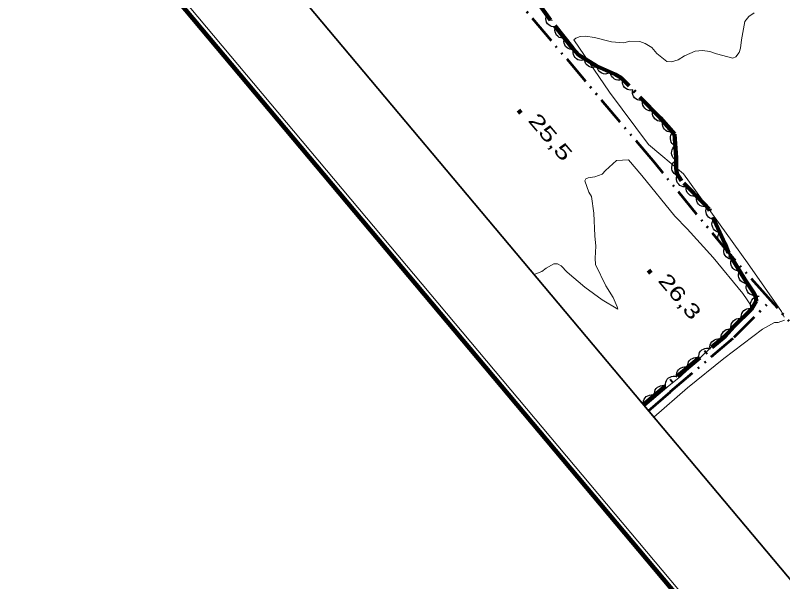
# Model space of a CAD drawing. Extents: x 386081 to 389416, y 5130568 to 5134082.
# Drawn here: x 387565.5 to 387724.2, y 5131061.2 to 5131178.3 of the extents above; entities that cross this region are included whole.
import ezdxf

# ---------------------------------------------------------------- set-up
doc = ezdxf.new("R2010")
doc.units = 0
doc.header["$LTSCALE"] = 1.2
doc.linetypes.add('DASH_DOUBLE_DOT', pattern=[9.2, 5, -1.2, 0.3, -1.2, 0.3, -1.2])
doc.linetypes.add('DOT_DASHED', pattern=[7.7, 5, -1.2, 0.3, -1.2])
for name, color, linetype, lineweight in [('2', 7, 'Continuous', 13), ('3', 7, 'Continuous', 140), ('4', 7, 'DASH_DOUBLE_DOT', 53), ('44', 7, 'Continuous', 25), ('60', 7, 'Continuous', 13)]:
    doc.layers.add(name, color=color, linetype=linetype, lineweight=lineweight)

msp = doc.modelspace()

# ---------------------------------------------------------------- linework, layer by layer
at = {"layer": '2'}
for points in [[(387724.55, 5131115.87), (387723.98, 5131117.08), (387716.96, 5131127.16), (387703.73, 5131145.55), (387696.45, 5131151.59), (387688.38, 5131162.45), (387681.03, 5131173.21), (387681.4, 5131173.58), (387682.3, 5131173.94), (387683.4, 5131173.99), (387685.3, 5131173.72), (387688.82, 5131172.86), (387691.36, 5131172.65), (387692.64, 5131172.94), (387694.7, 5131172.9), (387695.77, 5131172.51), (387697.14, 5131171.63), (387698.19, 5131170.43), (387700.24, 5131168.79), (387701.22, 5131168.72), (387702.64, 5131169.09), (387703.92, 5131169.92), (387706.1, 5131170.93), (387707.64, 5131171.07), (387709.18, 5131170.84), (387710.54, 5131170.33), (387713.95, 5131169.44), (387714.55, 5131169.76), (387715.21, 5131170.61), (387715.48, 5131171.53), (387715.68, 5131173.25), (387716.42, 5131177.05), (387717.25, 5131178.05), (387718.36, 5131178.84)], [(387672.8, 5131124.72), (387674.42, 5131125.33), (387675.3, 5131126.04), (387676.88, 5131126.9), (387677.64, 5131126.92), (387678.38, 5131126.48), (387679.67, 5131125.23), (387683.31, 5131122.12), (387686.87, 5131119.5), (387690.14, 5131117.54), (387690.02, 5131118.03), (387689.13, 5131119.96), (387687.67, 5131122.37), (387685.52, 5131126.79), (387685.41, 5131128.09), (387685.55, 5131130.55), (387685.33, 5131132.7), (387685.18, 5131137.37), (387684.64, 5131140.84), (387684.13, 5131141.72), (387683.27, 5131144.09), (387683.52, 5131144.5), (387684, 5131144.7), (387685.38, 5131144.88), (387686.91, 5131145.47), (387687.57, 5131146.24), (387689.88, 5131148.28), (387692.3, 5131148.44), (387695.1, 5131145.18), (387701.92, 5131136.8), (387704.45, 5131134.18), (387709.82, 5131128.2), (387716.02, 5131120.79), (387717.9, 5131117.93), (387717.6, 5131117.48), (387716.3, 5131116.2), (387703.1, 5131103.61), (387700.74, 5131101.78), (387695.68, 5131097.48)], [(387697.56, 5131095.23), (387704.57, 5131101.3), (387712.05, 5131107.34), (387720.07, 5131113.43), (387722.51, 5131114.78), (387723.3, 5131114.82), (387724.63, 5131115.26)]]:
    msp.add_lwpolyline(points, dxfattribs=at)
at = {"layer": '3'}
for p, q in [((387669.57, 5131158.72), (387670.08, 5131158.11)), ((387696.45, 5131125.62), (387696.96, 5131125.01))]:
    msp.add_line(p, q, dxfattribs=at)
at = {"layer": '4'}
for points in [[(387696.49, 5131096.51), (387701.02, 5131100.5), (387714.18, 5131111.76), (387721.8, 5131119.36), (387713.52, 5131128.63), (387697.76, 5131147.78), (387663.87, 5131187.82), (387652.91, 5131200.48), (387636.07, 5131222.08), (387630.92, 5131229.01), (387624.92, 5131235.01), (387617.34, 5131242.9), (387612.51, 5131248.45), (387590.86, 5131274.16), (387569.47, 5131300.18)], [(387762.44, 5131069.51), (387758.75, 5131074.46), (387752.86, 5131081.46), (387752.01, 5131081.88), (387749.77, 5131083.51), (387745.84, 5131090.99), (387745.07, 5131091.76), (387740.29, 5131097.12), (387737.9, 5131100.25), (387730.49, 5131109.46), (387721.8, 5131119.36)]]:
    msp.add_lwpolyline(points, dxfattribs=at)
at = {"layer": '44', "linetype": 'DOT_DASHED', "lineweight": 90}
msp.add_lwpolyline([(387695.42, 5131097.79), (387712.35, 5131111.99), (387714.12, 5131113.96), (387717.78, 5131117.55), (387718.76, 5131119.2), (387718.66, 5131120.07), (387718.18, 5131120.97), (387716.37, 5131123.67), (387713.04, 5131129.18), (387712.27, 5131131.11), (387709, 5131138.21), (387708, 5131139.34), (387703.28, 5131144.12), (387702.35, 5131145.61), (387702.17, 5131146.8), (387702.2, 5131148.94), (387701.84, 5131153.71), (387701.46, 5131154.23), (387698.87, 5131157.09), (387690.84, 5131165.41), (387689.63, 5131166.05), (387685.77, 5131167.79), (387681.99, 5131170.13), (387680.83, 5131171.44), (387676.17, 5131177.28), (387673.22, 5131181.5)], dxfattribs=at)
at = {"layer": '44'}
for points in [[(387677.24, 5131175.94), (387676.82, 5131175.91), (387676.43, 5131175.99), (387676.12, 5131176.11), (387675.83, 5131176.32), (387675.58, 5131176.58), (387675.39, 5131176.92), (387675.27, 5131177.22), (387675.23, 5131177.57), (387675.26, 5131177.94), (387675.37, 5131178.28)], [(387679.11, 5131173.59), (387678.69, 5131173.56), (387678.3, 5131173.65), (387677.99, 5131173.76), (387677.7, 5131173.97), (387677.45, 5131174.24), (387677.26, 5131174.57), (387677.14, 5131174.87), (387677.11, 5131175.23), (387677.13, 5131175.6), (387677.24, 5131175.94)], [(387680.98, 5131171.25), (387680.57, 5131171.22), (387680.17, 5131171.3), (387679.86, 5131171.42), (387679.58, 5131171.63), (387679.32, 5131171.89), (387679.14, 5131172.23), (387679.01, 5131172.53), (387678.98, 5131172.88), (387679, 5131173.25), (387679.11, 5131173.59)], [(387682.98, 5131169.01), (387682.57, 5131168.96), (387682.17, 5131169.02), (387681.85, 5131169.12), (387681.56, 5131169.32), (387681.29, 5131169.57), (387681.09, 5131169.9), (387680.94, 5131170.19), (387680.89, 5131170.54), (387680.9, 5131170.91), (387680.99, 5131171.26)], [(387685.81, 5131167.76), (387685.43, 5131167.59), (387685.03, 5131167.54), (387684.7, 5131167.54), (387684.36, 5131167.65), (387684.03, 5131167.81), (387683.74, 5131168.07), (387683.52, 5131168.31), (387683.37, 5131168.63), (387683.28, 5131168.98), (387683.26, 5131169.34)], [(387688.55, 5131166.54), (387688.19, 5131166.32), (387687.8, 5131166.21), (387687.47, 5131166.17), (387687.13, 5131166.23), (387686.78, 5131166.35), (387686.46, 5131166.57), (387686.21, 5131166.78), (387686.02, 5131167.07), (387685.88, 5131167.42), (387685.81, 5131167.77)], [(387691.23, 5131165.2), (387690.87, 5131165.01), (387690.47, 5131164.93), (387690.14, 5131164.91), (387689.79, 5131164.99), (387689.45, 5131165.13), (387689.15, 5131165.36), (387688.91, 5131165.59), (387688.74, 5131165.9), (387688.62, 5131166.25), (387688.58, 5131166.6)], [(387693.23, 5131162.93), (387692.82, 5131162.86), (387692.42, 5131162.91), (387692.1, 5131162.99), (387691.8, 5131163.17), (387691.52, 5131163.42), (387691.3, 5131163.73), (387691.15, 5131164.02), (387691.08, 5131164.37), (387691.08, 5131164.74), (387691.15, 5131165.09)], [(387695.32, 5131160.77), (387694.9, 5131160.7), (387694.5, 5131160.75), (387694.18, 5131160.83), (387693.88, 5131161.02), (387693.6, 5131161.26), (387693.39, 5131161.57), (387693.23, 5131161.86), (387693.17, 5131162.21), (387693.16, 5131162.58), (387693.23, 5131162.93)], [(387697.4, 5131158.61), (387696.99, 5131158.54), (387696.58, 5131158.59), (387696.27, 5131158.67), (387695.96, 5131158.86), (387695.69, 5131159.1), (387695.47, 5131159.42), (387695.31, 5131159.7), (387695.25, 5131160.05), (387695.24, 5131160.42), (387695.32, 5131160.77)], [(387699.48, 5131156.45), (387699.07, 5131156.38), (387698.67, 5131156.43), (387698.35, 5131156.52), (387698.05, 5131156.7), (387697.77, 5131156.94), (387697.55, 5131157.26), (387697.4, 5131157.54), (387697.33, 5131157.89), (387697.33, 5131158.26), (387697.4, 5131158.61)], [(387701.48, 5131154.21), (387701.06, 5131154.15), (387700.66, 5131154.22), (387700.34, 5131154.31), (387700.05, 5131154.5), (387699.78, 5131154.75), (387699.57, 5131155.08), (387699.43, 5131155.37), (387699.37, 5131155.72), (387699.38, 5131156.09), (387699.46, 5131156.44)], [(387702.02, 5131151.34), (387701.66, 5131151.54), (387701.38, 5131151.84), (387701.18, 5131152.11), (387701.07, 5131152.44), (387701.01, 5131152.8), (387701.05, 5131153.19), (387701.11, 5131153.51), (387701.28, 5131153.81), (387701.51, 5131154.1), (387701.79, 5131154.33)], [(387702.24, 5131148.34), (387701.88, 5131148.55), (387701.6, 5131148.85), (387701.41, 5131149.12), (387701.3, 5131149.45), (387701.24, 5131149.81), (387701.27, 5131150.19), (387701.34, 5131150.51), (387701.51, 5131150.82), (387701.74, 5131151.11), (387702.02, 5131151.34)], [(387702.15, 5131145.34), (387701.81, 5131145.58), (387701.56, 5131145.9), (387701.39, 5131146.19), (387701.3, 5131146.53), (387701.28, 5131146.9), (387701.34, 5131147.27), (387701.44, 5131147.59), (387701.64, 5131147.88), (387701.89, 5131148.15), (387702.19, 5131148.34)], [(387704.07, 5131142.85), (387703.66, 5131142.87), (387703.27, 5131143), (387702.98, 5131143.15), (387702.72, 5131143.39), (387702.5, 5131143.68), (387702.35, 5131144.04), (387702.26, 5131144.35), (387702.27, 5131144.7), (387702.34, 5131145.07), (387702.48, 5131145.4)], [(387706.44, 5131140.92), (387706.03, 5131140.84), (387705.62, 5131140.89), (387705.3, 5131140.97), (387705, 5131141.15), (387704.72, 5131141.39), (387704.5, 5131141.7), (387704.34, 5131141.99), (387704.27, 5131142.33), (387704.26, 5131142.7), (387704.33, 5131143.06)], [(387708.55, 5131138.79), (387708.14, 5131138.71), (387707.73, 5131138.75), (387707.41, 5131138.83), (387707.11, 5131139.01), (387706.83, 5131139.25), (387706.61, 5131139.57), (387706.45, 5131139.85), (387706.38, 5131140.2), (387706.37, 5131140.57), (387706.44, 5131140.92)], [(387709.95, 5131136.15), (387709.54, 5131136.22), (387709.17, 5131136.4), (387708.9, 5131136.58), (387708.67, 5131136.85), (387708.49, 5131137.17), (387708.39, 5131137.54), (387708.34, 5131137.86), (387708.39, 5131138.21), (387708.51, 5131138.56), (387708.69, 5131138.87)], [(387711.2, 5131133.42), (387710.79, 5131133.49), (387710.43, 5131133.67), (387710.15, 5131133.86), (387709.93, 5131134.13), (387709.75, 5131134.45), (387709.65, 5131134.82), (387709.6, 5131135.14), (387709.65, 5131135.49), (387709.76, 5131135.84), (387709.95, 5131136.15)], [(387712.46, 5131130.7), (387712.05, 5131130.77), (387711.68, 5131130.95), (387711.41, 5131131.13), (387711.18, 5131131.4), (387711, 5131131.72), (387710.9, 5131132.09), (387710.85, 5131132.41), (387710.9, 5131132.76), (387711.02, 5131133.12), (387711.2, 5131133.42)], [(387713.55, 5131127.9), (387713.14, 5131127.99), (387712.79, 5131128.19), (387712.52, 5131128.39), (387712.31, 5131128.67), (387712.15, 5131129), (387712.07, 5131129.38), (387712.03, 5131129.7), (387712.1, 5131130.04), (387712.24, 5131130.39), (387712.44, 5131130.69)], [(387715.3, 5131125.44), (387714.89, 5131125.46), (387714.5, 5131125.59), (387714.21, 5131125.75), (387713.96, 5131125.99), (387713.74, 5131126.29), (387713.6, 5131126.65), (387713.51, 5131126.96), (387713.53, 5131127.31), (387713.6, 5131127.68), (387713.75, 5131128)], [(387716.85, 5131122.87), (387716.44, 5131122.89), (387716.06, 5131123.03), (387715.76, 5131123.18), (387715.51, 5131123.42), (387715.29, 5131123.72), (387715.15, 5131124.08), (387715.06, 5131124.39), (387715.08, 5131124.75), (387715.15, 5131125.11), (387715.3, 5131125.44)], [(387718.56, 5131120.4), (387718.14, 5131120.4), (387717.76, 5131120.52), (387717.46, 5131120.66), (387717.19, 5131120.89), (387716.96, 5131121.18), (387716.8, 5131121.53), (387716.7, 5131121.84), (387716.7, 5131122.19), (387716.76, 5131122.56), (387716.89, 5131122.89)], [(387717.85, 5131117.66), (387717.67, 5131118.04), (387717.61, 5131118.44), (387717.6, 5131118.77), (387717.7, 5131119.11), (387717.86, 5131119.44), (387718.11, 5131119.73), (387718.35, 5131119.96), (387718.66, 5131120.11), (387719.02, 5131120.22), (387719.38, 5131120.24)], [(387715.73, 5131115.54), (387715.65, 5131115.95), (387715.7, 5131116.35), (387715.78, 5131116.67), (387715.96, 5131116.98), (387716.2, 5131117.26), (387716.52, 5131117.48), (387716.8, 5131117.63), (387717.15, 5131117.7), (387717.52, 5131117.71), (387717.87, 5131117.64)], [(387713.59, 5131113.44), (387713.51, 5131113.85), (387713.56, 5131114.25), (387713.64, 5131114.57), (387713.82, 5131114.88), (387714.06, 5131115.16), (387714.37, 5131115.38), (387714.66, 5131115.53), (387715.01, 5131115.6), (387715.38, 5131115.61), (387715.73, 5131115.54)], [(387711.62, 5131111.17), (387711.52, 5131111.58), (387711.54, 5131111.99), (387711.6, 5131112.31), (387711.76, 5131112.62), (387711.98, 5131112.92), (387712.28, 5131113.16), (387712.56, 5131113.33), (387712.9, 5131113.42), (387713.27, 5131113.45), (387713.62, 5131113.41)], [(387709.21, 5131109.36), (387709.17, 5131109.77), (387709.25, 5131110.17), (387709.35, 5131110.49), (387709.55, 5131110.77), (387709.82, 5131111.03), (387710.15, 5131111.23), (387710.44, 5131111.36), (387710.79, 5131111.4), (387711.16, 5131111.38), (387711.51, 5131111.29)], [(387706.91, 5131107.43), (387706.87, 5131107.84), (387706.95, 5131108.24), (387707.05, 5131108.56), (387707.26, 5131108.84), (387707.52, 5131109.11), (387707.85, 5131109.3), (387708.14, 5131109.43), (387708.49, 5131109.47), (387708.86, 5131109.46), (387709.21, 5131109.36)], [(387704.61, 5131105.5), (387704.57, 5131105.92), (387704.65, 5131106.32), (387704.75, 5131106.63), (387704.96, 5131106.92), (387705.22, 5131107.18), (387705.55, 5131107.37), (387705.85, 5131107.51), (387706.2, 5131107.55), (387706.57, 5131107.53), (387706.91, 5131107.43)], [(387702.32, 5131103.57), (387702.27, 5131103.99), (387702.35, 5131104.39), (387702.46, 5131104.7), (387702.66, 5131104.99), (387702.92, 5131105.25), (387703.25, 5131105.44), (387703.55, 5131105.58), (387703.9, 5131105.62), (387704.27, 5131105.6), (387704.61, 5131105.5)], [(387700.02, 5131101.65), (387699.97, 5131102.06), (387700.05, 5131102.46), (387700.16, 5131102.77), (387700.36, 5131103.06), (387700.62, 5131103.32), (387700.95, 5131103.52), (387701.25, 5131103.65), (387701.6, 5131103.69), (387701.97, 5131103.67), (387702.32, 5131103.57)], [(387697.72, 5131099.72), (387697.68, 5131100.13), (387697.75, 5131100.53), (387697.86, 5131100.85), (387698.06, 5131101.13), (387698.32, 5131101.39), (387698.65, 5131101.59), (387698.95, 5131101.72), (387699.3, 5131101.76), (387699.67, 5131101.74), (387700.02, 5131101.65)], [(387695.42, 5131097.79), (387695.38, 5131098.21), (387695.45, 5131098.6), (387695.56, 5131098.92), (387695.76, 5131099.21), (387696.02, 5131099.47), (387696.35, 5131099.66), (387696.65, 5131099.79), (387697, 5131099.83), (387697.37, 5131099.82), (387697.72, 5131099.72)]]:
    msp.add_lwpolyline(points, dxfattribs=at)
at = {"layer": '60'}
msp.add_line((388114.02, 5130569.89), (386082.87, 5132988.02), dxfattribs=at)
at = {"layer": '60', "lineweight": 158}
msp.add_lwpolyline([(386081.46, 5132988.14), (387383.17, 5134081.54), (389415.62, 5131661.88), (388113.9, 5130568.48)], close=True, dxfattribs=at)
at = {"layer": '60', "lineweight": 35}
msp.add_lwpolyline([(386109.63, 5132985.69), (387380.72, 5134053.36), (389052.99, 5132062.51), (387781.9, 5130994.83)], close=True, dxfattribs=at)

# ---------------------------------------------------------------- texts
at = {"layer": '3'}
for s, width, p in [('25,5   ', 1.45, (387671.4, 5131156.5)), ('26,3   ', 1.4, (387698.28, 5131123.4))]:
    msp.add_text(s, height=3, rotation=310.294, dxfattribs=dict(at, width=width)).set_placement(p)

doc.saveas('drawing.dxf')
